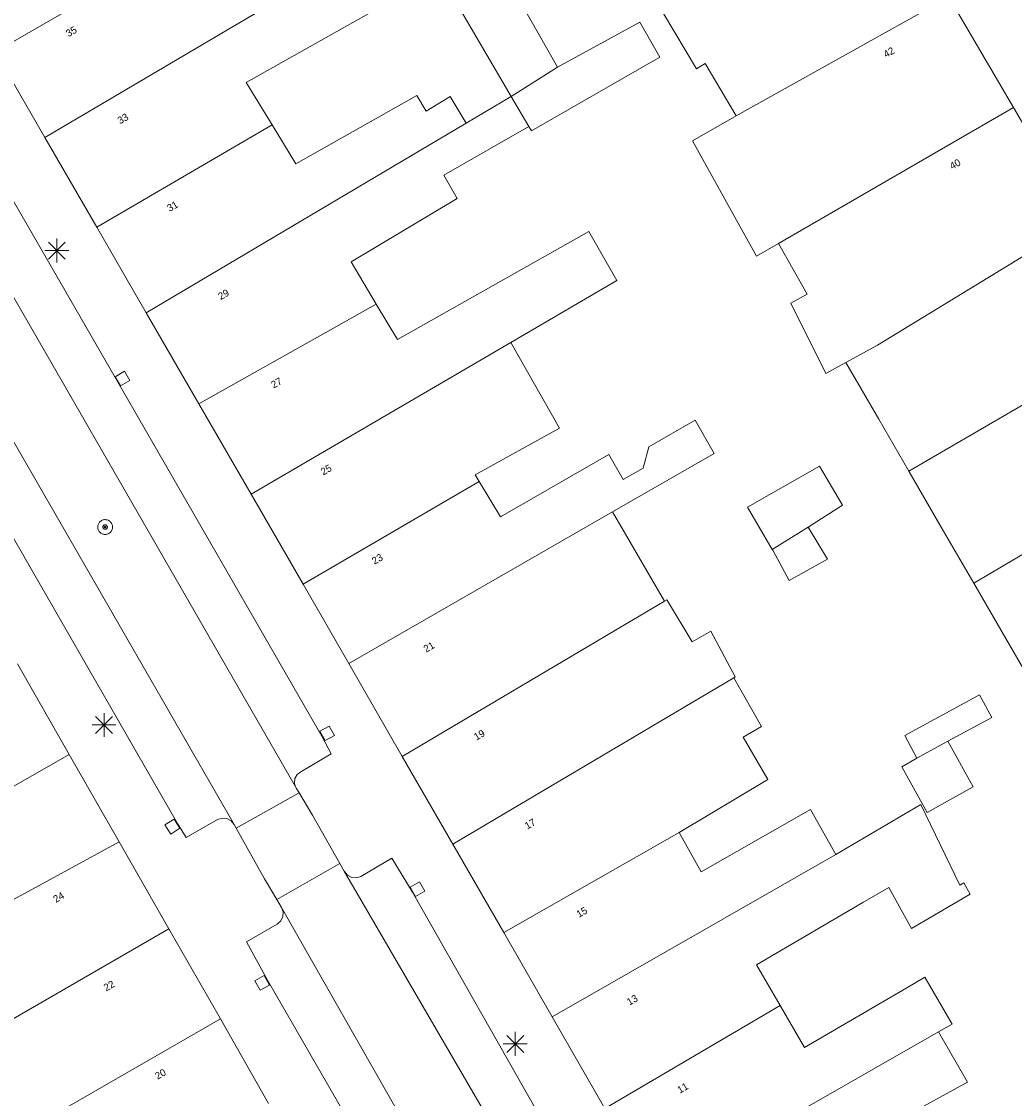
# Model space of a CAD drawing. Header units: metres. Extents: x 135779 to 137489, y 452643 to 455118.
# Tile 345 of 489: x 136367 to 136409, y 454612 to 454657. Entities that reach past the tile are written whole.
import ezdxf
from ezdxf.enums import TextEntityAlignment as Align

# ---------------------------------------------------------------- set-up
doc = ezdxf.new("R2010")
doc.units = ezdxf.units.M
for name, color, linetype, lineweight in [('KTop_NAR_Huisnummer (t)', 7, 'Continuous', 13), ('KTop_NAR_Huisnummer tijdelijk (t)', 7, 'Continuous', 13), ('KTop_PAL_Lichtmast', 40, 'Continuous', 13), ('KTop_PND_Grondvlaksituatie van BAG-pand [tachy]', 1, 'Continuous', 13), ('KTop_PND_Pandscheiding', 40, 'Continuous', 13), ('KTop_PUT_Inspectie- of rioolput', 15, 'Continuous', 13), ('KTop_PUT_Kolk', 15, 'Continuous', 13), ('KTop_WGD_Rijbaan_Lokale weg', 251, 'Continuous', 13), ('KTop_WGD_Rijbaan_Lokale weg_verkeersdrempel', 40, 'Continuous', 13), ('KTop_WGD_Voetpad', 251, 'Continuous', 13)]:
    doc.layers.add(name, color=color, linetype=linetype, lineweight=lineweight)
doc.styles.add('Style-ROVU', font='ROVU.shx')
doc.styles.add('Style-ROVUCURSIEF', font='ROVUCURSIEF.shx')

# ---------------------------------------------------------------- blocks, each defined once
blk = doc.blocks.new('PAL_Lichtmast')
at = {"layer": 'KTop_PAL_Lichtmast'}
for p, q in [((0, -0.5), (0, 0.5)), ((-0.354, -0.354), (0.354, 0.354)), ((0.354, -0.354), (-0.354, 0.354)), ((-0.5, 0), (0.5, 0))]:
    blk.add_line(p, q, dxfattribs=at)
blk = doc.blocks.new('PUT_Inspectie-_of_rioolput')
at = {"layer": 'KTop_PUT_Inspectie- of rioolput', "flags": 128}
for points in [[(0.31, 0), (0.308, 0.032), (0.303, 0.064), (0.294, 0.095), (0.283, 0.126), (0.268, 0.155), (0.25, 0.182), (0.23, 0.207), (0.207, 0.23), (0.182, 0.25), (0.154, 0.268), (0.126, 0.283), (0.095, 0.294), (0.064, 0.303), (0.032, 0.308), (0, 0.309), (-0.032, 0.308), (-0.064, 0.303), (-0.096, 0.294), (-0.126, 0.283), (-0.155, 0.268), (-0.182, 0.25), (-0.207, 0.23), (-0.23, 0.207), (-0.25, 0.182), (-0.268, 0.154), (-0.283, 0.126), (-0.294, 0.095), (-0.303, 0.064), (-0.308, 0.032), (-0.309, 0), (-0.308, -0.032), (-0.303, -0.064), (-0.294, -0.096), (-0.283, -0.126), (-0.268, -0.155), (-0.25, -0.182), (-0.23, -0.207), (-0.207, -0.23), (-0.182, -0.25), (-0.155, -0.268), (-0.126, -0.283), (-0.096, -0.294), (-0.064, -0.303), (-0.032, -0.308), (0, -0.309), (0.032, -0.308), (0.064, -0.303), (0.095, -0.294), (0.126, -0.283), (0.155, -0.268), (0.182, -0.25), (0.207, -0.23), (0.23, -0.207), (0.25, -0.182), (0.268, -0.155), (0.283, -0.126), (0.294, -0.096), (0.303, -0.064), (0.308, -0.032), (0.31, 0)], [(0.095, 0), (0.094, 0.009), (0.092, 0.019), (0.09, 0.029), (0.086, 0.038), (0.082, 0.047), (0.076, 0.055), (0.07, 0.063), (0.063, 0.07), (0.055, 0.076), (0.047, 0.082), (0.038, 0.086), (0.029, 0.09), (0.019, 0.092), (0.009, 0.094), (0, 0.094), (-0.01, 0.094), (-0.02, 0.092), (-0.029, 0.09), (-0.039, 0.086), (-0.048, 0.082), (-0.056, 0.076), (-0.064, 0.07), (-0.071, 0.063), (-0.077, 0.055), (-0.082, 0.047), (-0.087, 0.038), (-0.09, 0.029), (-0.093, 0.019), (-0.094, 0.009), (-0.095, 0), (-0.094, -0.01), (-0.093, -0.02), (-0.09, -0.029), (-0.087, -0.039), (-0.082, -0.048), (-0.077, -0.056), (-0.071, -0.064), (-0.064, -0.071), (-0.056, -0.077), (-0.047, -0.082), (-0.039, -0.087), (-0.029, -0.09), (-0.02, -0.093), (-0.01, -0.094), (0, -0.095), (0.009, -0.094), (0.019, -0.093), (0.029, -0.09), (0.038, -0.087), (0.047, -0.082), (0.055, -0.077), (0.063, -0.071), (0.07, -0.064), (0.076, -0.056), (0.082, -0.047), (0.086, -0.039), (0.09, -0.029), (0.092, -0.02), (0.094, -0.01), (0.095, 0)], [(0.035, 0), (0.034, 0.003), (0.034, 0.007), (0.033, 0.01), (0.031, 0.014), (0.03, 0.017), (0.028, 0.02), (0.026, 0.023), (0.023, 0.026), (0.02, 0.028), (0.017, 0.03), (0.014, 0.031), (0.01, 0.033), (0.007, 0.034), (0.003, 0.034), (0, 0.034), (-0.004, 0.034), (-0.007, 0.034), (-0.011, 0.033), (-0.014, 0.031), (-0.018, 0.03), (-0.021, 0.028), (-0.023, 0.026), (-0.026, 0.023), (-0.028, 0.02), (-0.03, 0.017), (-0.032, 0.014), (-0.033, 0.01), (-0.034, 0.007), (-0.035, 0.003), (-0.035, 0), (-0.035, -0.004), (-0.034, -0.007), (-0.033, -0.011), (-0.032, -0.014), (-0.03, -0.018), (-0.028, -0.021), (-0.026, -0.023), (-0.023, -0.026), (-0.021, -0.028), (-0.017, -0.03), (-0.014, -0.032), (-0.011, -0.033), (-0.007, -0.034), (-0.004, -0.035), (0, -0.035), (0.003, -0.035), (0.007, -0.034), (0.01, -0.033), (0.014, -0.032), (0.017, -0.03), (0.02, -0.028), (0.023, -0.026), (0.026, -0.023), (0.028, -0.021), (0.03, -0.017), (0.031, -0.014), (0.033, -0.011), (0.034, -0.007), (0.034, -0.004), (0.035, 0)], [(0.01, 0.02), (0.007, 0.02), (0.005, 0.021), (0.003, 0.022), (0.001, 0.022), (-0.001, 0.022), (-0.004, 0.022), (-0.006, 0.021), (-0.008, 0.02), (-0.01, 0.019), (-0.012, 0.018), (-0.014, 0.017), (-0.016, 0.015), (-0.017, 0.013), (-0.019, 0.012), (-0.02, 0.009), (-0.021, 0.007), (-0.022, 0.005), (-0.022, 0.003), (-0.022, 0.001), (-0.022, -0.001), (-0.022, -0.004), (-0.022, -0.006), (-0.021, -0.008), (-0.02, -0.01), (-0.019, -0.012), (-0.017, -0.014), (-0.016, -0.016), (-0.014, -0.017), (-0.012, -0.019), (-0.01, -0.02), (-0.008, -0.021), (-0.006, -0.022), (-0.003, -0.022), (-0.001, -0.022), (0.001, -0.022), (0.003, -0.022), (0.005, -0.022), (0.008, -0.021), (0.01, -0.02), (0.012, -0.019), (0.014, -0.017), (0.015, -0.016), (0.017, -0.014), (0.018, -0.012), (0.02, -0.01), (0.02, -0.008), (0.021, -0.006), (0.022, -0.003), (0.022, -0.001), (0.022, 0.001), (0.022, 0.003), (0.021, 0.005), (0.02, 0.008), (0.019, 0.01), (0.018, 0.012), (0.017, 0.014), (0.015, 0.015), (0.013, 0.017), (0.012, 0.018), (0.01, 0.02)]]:
    blk.add_lwpolyline(points, dxfattribs=at)
blk = doc.blocks.new('PUT_Kolk')
at = {"layer": 'KTop_PUT_Kolk', "flags": 128}
blk.add_lwpolyline([(0.225, -0.225), (0.225, 0.225), (-0.225, 0.225), (-0.225, -0.225), (0.225, -0.225)], dxfattribs=at)

msp = doc.modelspace()

# ---------------------------------------------------------------- linework, layer by layer
at = {"layer": 'KTop_PND_Grondvlaksituatie van BAG-pand [tachy]', "flags": 128}
for points in [[(136377.517, 454652.988), (136376.432, 454654.768), (136381.551, 454657.636), (136381.161, 454658.305), (136384.112, 454660.047), (136383.344, 454661.445), (136383.252, 454661.395)], [(136389.442, 454655.399), (136386.783, 454660.087), (136384.731, 454658.921), (136386.838, 454655.318), (136387.496, 454654.175)], [(136408.489, 454653.724), (136405.794, 454658.341)], [(136393.869, 454657.646), (136395.244, 454655.337), (136395.609, 454655.554), (136396.909, 454653.369)], [(136388.24, 454652.923), (136388.346, 454652.742), (136393.71, 454655.821), (136392.883, 454657.279), (136389.442, 454655.399)], [(136365.951, 454656.037), (136368.022, 454652.459)], [(136385.618, 454653.063), (136384.952, 454654.17), (136383.948, 454653.56), (136383.558, 454654.212), (136378.508, 454651.362), (136377.517, 454652.988)], [(136387.496, 454654.175), (136385.618, 454653.063)], [(136411.272, 454648.954), (136410.394, 454650.458), (136408.489, 454653.724)], [(136396.909, 454653.369), (136395.074, 454652.328), (136396.64, 454649.517), (136397.759, 454647.508), (136398.675, 454648.038)], [(136381.868, 454645.504), (136380.814, 454647.268), (136385.241, 454649.911), (136384.688, 454650.891), (136388.24, 454652.923)], [(136368.022, 454652.459), (136370.19, 454648.715)], [(136370.19, 454648.715), (136372.255, 454645.149)], [(136387.485, 454643.907), (136391.914, 454646.496), (136390.743, 454648.539), (136382.752, 454644.026), (136381.868, 454645.504)], [(136398.675, 454648.038), (136399.871, 454645.925), (136399.193, 454645.541), (136400.648, 454642.607), (136401.487, 454643.068)], [(136372.255, 454645.149), (136374.455, 454641.349)], [(136386.166, 454638.106), (136386.005, 454638.372), (136389.523, 454640.326), (136387.485, 454643.907)], [(136401.487, 454643.068), (136402.86, 454640.696), (136404.117, 454638.525)], [(136374.455, 454641.349), (136376.643, 454637.568)], [(136391.737, 454636.829), (136392.592, 454637.321), (136395.98, 454639.269), (136395.185, 454640.656), (136393.251, 454639.545), (136393.011, 454638.656), (136392.187, 454638.183), (136391.589, 454639.224), (136387.063, 454636.625), (136386.166, 454638.106)], [(136399.912, 454636.194), (136401.341, 454637.111), (136400.387, 454638.734), (136397.377, 454637.034), (136398.414, 454635.261)], [(136404.117, 454638.525), (136405.467, 454636.194), (136406.828, 454633.856)], [(136376.643, 454637.568), (136378.808, 454633.812)], [(136393.909, 454633.098), (136391.737, 454636.829)], [(136398.414, 454635.261), (136398.431, 454635.231), (136399.111, 454633.961), (136400.712, 454634.854), (136399.912, 454636.194)], [(136378.808, 454633.812), (136380.721, 454630.494)], [(136406.828, 454633.856), (136408.325, 454631.283), (136409.518, 454629.222)], [(136396.809, 454629.905), (136396.862, 454629.94), (136395.85, 454631.845), (136395.063, 454631.406), (136394.077, 454633.046), (136394.01, 454633.159), (136393.909, 454633.098)], [(136369.038, 454626.703), (136366.876, 454630.482)], [(136380.721, 454630.494), (136382.955, 454626.619)], [(136394.515, 454623.442), (136398.231, 454625.655), (136397.192, 454627.421), (136397.956, 454627.866), (136396.809, 454629.905)], [(136405.742, 454627.25), (136407.579, 454628.246), (136407.07, 454629.185), (136403.944, 454627.488), (136404.454, 454626.549)], [(136404.454, 454626.549), (136403.818, 454626.191), (136404.888, 454624.275), (136406.806, 454625.346), (136405.742, 454627.25)], [(136371.128, 454623.051), (136369.038, 454626.703)], [(136382.955, 454626.619), (136385.063, 454622.962)], [(136401.07, 454622.52), (136400.011, 454624.396), (136395.444, 454621.802), (136394.515, 454623.442)], [(136398.742, 454616.214), (136397.755, 454617.911), (136402.201, 454620.516), (136403.277, 454621.147), (136404.235, 454619.433), (136406.681, 454620.871), (136406.411, 454621.34), (136406.248, 454621.245), (136404.612, 454624.61), (136401.07, 454622.52)], [(136373.207, 454619.417), (136371.128, 454623.051)], [(136385.063, 454622.962), (136387.192, 454619.268)], [(136375.356, 454615.655), (136373.207, 454619.417)], [(136387.192, 454619.268), (136389.22, 454615.739)], [(136405.35, 454615.115), (136405.926, 454615.445), (136404.78, 454617.4), (136404.031, 454616.961), (136399.763, 454614.458), (136398.742, 454616.214)], [(136389.22, 454615.739), (136391.411, 454611.923)], [(136377.366, 454612.122), (136375.356, 454615.655)], [(136402.991, 454608.836), (136402.001, 454610.512), (136406.562, 454613.011), (136405.35, 454615.115)]]:
    msp.add_lwpolyline(points, dxfattribs=at)
at = {"layer": 'KTop_PND_Pandscheiding', "flags": 128}
for points in [[(136368.022, 454652.459), (136381.96, 454660.684)], [(136365.951, 454656.037), (136373.24, 454660.248)], [(136396.909, 454653.369), (136405.794, 454658.341)], [(136387.496, 454654.175), (136389.442, 454655.399)], [(136387.496, 454654.175), (136388.24, 454652.923)], [(136408.489, 454653.724), (136398.675, 454648.038)], [(136372.255, 454645.149), (136385.618, 454653.063)], [(136370.19, 454648.715), (136377.517, 454652.988)], [(136401.487, 454643.068), (136402.81, 454643.794), (136411.272, 454648.954)], [(136381.868, 454645.504), (136374.455, 454641.349)], [(136414.105, 454644.331), (136404.117, 454638.525)], [(136376.643, 454637.568), (136387.485, 454643.907)], [(136406.828, 454633.856), (136416.773, 454639.718)], [(136386.166, 454638.106), (136378.808, 454633.812)], [(136391.737, 454636.829), (136380.721, 454630.494)], [(136398.414, 454635.261), (136399.912, 454636.194)], [(136393.909, 454633.098), (136382.955, 454626.619)], [(136385.063, 454622.962), (136396.809, 454629.905)], [(136404.454, 454626.549), (136405.742, 454627.25)], [(136361.606, 454622.459), (136369.038, 454626.703)], [(136394.515, 454623.442), (136387.192, 454619.268)], [(136371.128, 454623.051), (136359.04, 454616.466), (136358.039, 454615.895)], [(136401.07, 454622.52), (136389.22, 454615.739)], [(136365.731, 454615.242), (136365.785, 454615.143), (136373.207, 454619.417)], [(136391.411, 454611.923), (136398.742, 454616.214)], [(136375.356, 454615.655), (136363.451, 454608.82)], [(136393.475, 454608.327), (136405.35, 454615.115)]]:
    msp.add_lwpolyline(points, dxfattribs=at)
at = {"layer": 'KTop_WGD_Rijbaan_Lokale weg', "flags": 128}
for points in [[(136363.544, 454651.262), (136378.476, 454625.382)], [(136375.931, 454623.781), (136362.205, 454647.575)], [(136378.642, 454625.097), (136378.531, 454625.281), (136378.476, 454625.382)], [(136376.016, 454623.629), (136378.642, 454625.097)], [(136375.931, 454623.781), (136376.016, 454623.629)], [(136380.348, 454622.145), (136377.71, 454620.65)], [(136380.531, 454621.821), (136380.348, 454622.145)], [(136380.531, 454621.821), (136393.234, 454600), (136406.471, 454577.261)], [(136377.71, 454620.65), (136377.911, 454620.311)], [(136403.402, 454575.55), (136389.478, 454600), (136377.911, 454620.311)]]:
    msp.add_lwpolyline(points, dxfattribs=at)
at = {"layer": 'KTop_WGD_Rijbaan_Lokale weg_verkeersdrempel', "flags": 128}
for points in [[(136380.348, 454622.145), (136379.201, 454624.171), (136378.642, 454625.097)], [(136376.016, 454623.629), (136377.199, 454621.51), (136377.71, 454620.65)]]:
    msp.add_lwpolyline(points, dxfattribs=at)
at = {"layer": 'KTop_WGD_Voetpad', "flags": 128}
for points in [[(136378.476, 454625.382), (136378.445, 454625.509), (136378.468, 454625.698), (136378.565, 454625.861), (136378.721, 454625.971), (136379.981, 454626.721), (136379.591, 454627.461), (136371.051, 454642.271), (136364.436, 454653.716)], [(136361.3, 454645.085), (136365.041, 454638.621), (136373.561, 454623.821), (136373.931, 454623.231), (136375.236, 454623.98), (136375.426, 454624.043), (136375.625, 454624.027), (136375.803, 454623.935), (136375.931, 454623.781)], [(136406.471, 454577.261), (136406.418, 454577.455), (136406.443, 454577.656), (136406.544, 454577.83), (136406.681, 454577.941), (136407.761, 454578.601), (136398.101, 454595.241), (136395.368, 454600), (136388.831, 454611.381), (136383.381, 454620.951), (136382.511, 454622.371), (136381.221, 454621.601), (136381.043, 454621.55), (136380.841, 454621.569), (136380.661, 454621.664), (136380.531, 454621.821)], [(136377.911, 454620.311), (136377.975, 454620.132), (136377.966, 454619.933), (136377.88, 454619.753), (136377.731, 454619.621), (136376.441, 454618.871), (136377.321, 454617.281), (136387.29, 454600), (136401.381, 454575.521), (136401.681, 454575.061), (136402.771, 454575.701), (136402.958, 454575.758), (136403.152, 454575.737), (136403.322, 454575.64), (136403.402, 454575.55)]]:
    msp.add_lwpolyline(points, dxfattribs=at)

# ---------------------------------------------------------------- block references
at = {"layer": 'KTop_PAL_Lichtmast'}
for p in [(136368.522, 454647.742), (136370.492, 454627.932), (136387.672, 454614.612)]:
    msp.add_blockref('PAL_Lichtmast', p, dxfattribs=at)
at = {"layer": 'KTop_PUT_Inspectie- of rioolput', "rotation": 29.98371463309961}
msp.add_blockref('PUT_Inspectie-_of_rioolput', (136370.538, 454636.198), dxfattribs=at)
at = {"layer": 'KTop_PUT_Kolk'}
for p, rotation in [((136371.264, 454642.395), 210.0263542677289), ((136379.814, 454627.584), 208.8797891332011), ((136373.35, 454623.689), 32.02978515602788), ((136383.594, 454621.075), 210.2062364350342), ((136377.101, 454617.16), 28.96273494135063)]:
    msp.add_blockref('PUT_Kolk', p, dxfattribs=dict(at, rotation=rotation))

# ---------------------------------------------------------------- texts
at = {"layer": 'KTop_NAR_Huisnummer (t)', "style": 'Style-ROVU'}
for s, rotation, p in [('42', 29, (136403.478, 454656.131)), ('40', 29, (136406.246, 454651.461)), ('24', 30, (136368.789, 454620.849)), ('22', 30, (136370.897, 454617.155)), ('20', 30, (136373.042, 454613.468))]:
    msp.add_text(s, height=0.3, rotation=rotation, dxfattribs=at).set_placement(p, align=Align.MIDDLE_RIGHT)
at = {"layer": 'KTop_NAR_Huisnummer tijdelijk (t)', "style": 'Style-ROVUCURSIEF'}
for s, p in [('35', (136368.932, 454656.779)), ('33', (136371.086, 454653.14)), ('31', (136373.16, 454649.484)), ('29', (136375.293, 454645.799)), ('27', (136377.504, 454642.107)), ('25', (136379.581, 454638.478)), ('23', (136381.715, 454634.753)), ('21', (136383.875, 454631.078)), ('19', (136385.978, 454627.405)), ('17', (136388.103, 454623.69)), ('15', (136390.262, 454620.005)), ('13', (136392.367, 454616.336)), ('11', (136394.475, 454612.663))]:
    msp.add_text(s, height=0.3, rotation=30, dxfattribs=at).set_placement(p, align=Align.MIDDLE_LEFT)

doc.saveas('drawing.dxf')
